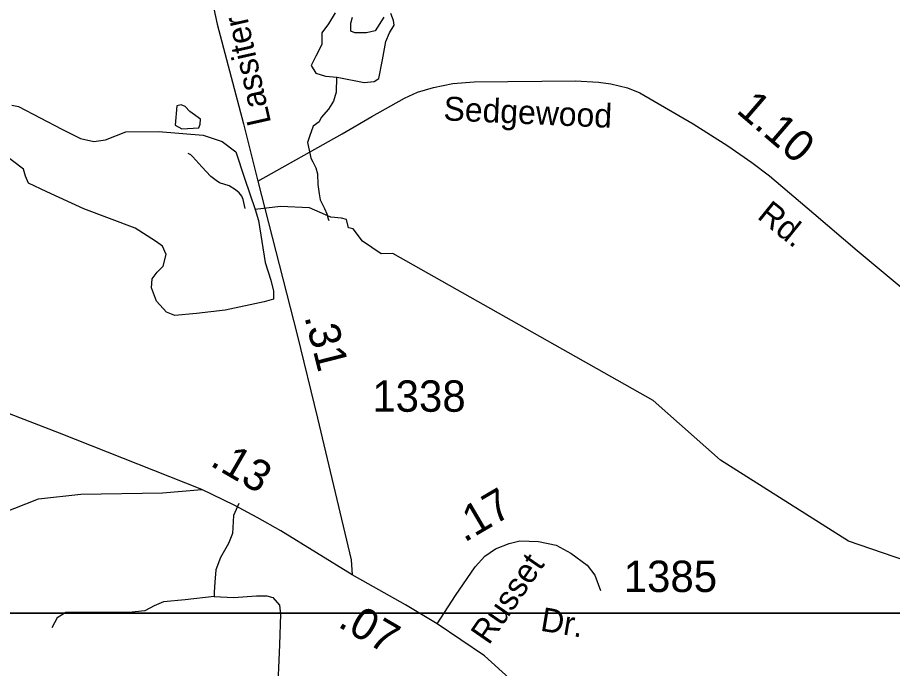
# Model space of a CAD drawing. Extents: x 2082433 to 2279600, y 546599 to 755198.
# Drawn here: x 2159193 to 2162677, y 630008 to 632601 of the extents above; entities that cross this region are included whole.
import ezdxf

# ---------------------------------------------------------------- set-up
doc = ezdxf.new("R2010")
doc.units = 0
for name, color, linetype in [('Exist Hydrographic Creek Single Shore', 7, 'Continuous'), ('Exist Hydrographic Misc Water Feature', 7, 'Continuous'), ('Exist Hydrographic Pond Over 1500 Sq Ft', 7, 'Continuous'), ('Exist Hydrographic Pond Under 1500 Sq Ft', 7, 'Continuous'), ('Exist Road Non-System Type 51', 7, 'Continuous'), ('Exist Road Secondary Mileage Hundredths English Label', 7, 'Continuous'), ('Exist Road Secondary Type 51 Attributed', 7, 'Continuous'), ('Exist Road Secondary Type 51 Label', 7, 'Continuous'), ('Exist Road Secondary Type 51 Number Label', 7, 'Continuous'), ('Map Preparation Inset Cut Line', 7, 'Continuous')]:
    doc.layers.add(name, color=color, linetype=linetype)

msp = doc.modelspace()

# ---------------------------------------------------------------- linework, layer by layer
at = {"layer": 'Exist Hydrographic Creek Single Shore'}
for points in [[(2160462.4, 632363.5), (2160461.4, 632303.2), (2160451.5, 632268.1), (2160430.5, 632235.8), (2160401.5, 632202.8), (2160393.3, 632184.9), (2160369.9, 632168.1), (2160355.3, 632126.9), (2160347.6, 632102.4), (2160358.4, 632053.8), (2160360.5, 632040.1), (2160368.3, 632026), (2160381, 632002.2), (2160386.7, 631978.2), (2160389, 631936.1), (2160393.3, 631898.1), (2160397.4, 631874.4), (2160403.3, 631864.2), (2160415.6, 631840.4), (2160423.8, 631818.5), (2160429.8, 631798.5), (2160431.8, 631792.5)], [(2163989.6, 629570.5), (2164033.4, 629545.6), (2163852.9, 629777.4), (2163750.7, 629894.3), (2163692.2, 629952.7), (2163596.6, 630033.7), (2163520.9, 630073.5), (2163102.6, 630309.8), (2162501.6, 630515.6), (2161991.7, 630837.5), (2161723.7, 631075.9), (2160686.7, 631661.1), (2160641.5, 631659.2), (2160567.1, 631709.8), (2160529.1, 631758.9), (2160510.9, 631763.1), (2160502.5, 631796.8), (2160482.8, 631801.1), (2160440.6, 631805.3), (2160355, 631843.2), (2160239.8, 631847.4), (2160138.6, 631836.2)]]:
    msp.add_lwpolyline(points, dxfattribs=at)
at = {"layer": 'Exist Hydrographic Misc Water Feature'}
msp.add_lwpolyline([(2160099.8, 631840.7), (2160091.2, 631876.5), (2160085.7, 631888.7), (2160075.2, 631902.4), (2160061.1, 631914.3), (2160035.3, 631930.3), (2159997.3, 631942.2), (2159983.2, 631952), (2159962.9, 631967.7), (2159926.6, 632005.6), (2159890.9, 632045.5), (2159882.3, 632053.2), (2159872.2, 632059.2)], dxfattribs=at)
at = {"layer": 'Exist Hydrographic Pond Over 1500 Sq Ft'}
for points in [[(2160458.2, 632620), (2160431.5, 632575), (2160404.8, 632539.9), (2160404.8, 632493.6), (2160380.9, 632447.2), (2160362.7, 632409.3), (2160380.9, 632378.4), (2160418.9, 632367.1), (2160465.2, 632362.9), (2160573.4, 632341.9), (2160612.7, 632346.1), (2160631, 632357.3), (2160646.4, 632431.8), (2160659.1, 632504.8), (2160674.5, 632539.9), (2160692.8, 632570.8), (2160690, 632589.1), (2160678.7, 632617.2)], [(2160652.1, 632601.7), (2160616.9, 632548.3), (2160581.8, 632539.9), (2160535.5, 632539.9), (2160520, 632546.9), (2160520, 632577.8), (2160527, 632601.7)], [(2159169.4, 632252), (2159196.1, 632246.3), (2159368.9, 632156.4), (2159443.3, 632118.5), (2159496.7, 632107.3), (2159543.1, 632112.9), (2159624.5, 632145.2), (2159754.5, 632146.6), (2159931.5, 632132.6), (2160007.3, 632107.3), (2160062.1, 632065.1), (2160097.2, 631961.2), (2160138.6, 631836.2), (2160152, 631792.6), (2160178.7, 631625.5), (2160201.1, 631555.2), (2160212.4, 631510.3), (2160212.4, 631479.4), (2160174.5, 631468.1), (2160019.9, 631435.8), (2159904.8, 631421.8), (2159819.1, 631413.4), (2159785.4, 631427.4), (2159746, 631471), (2159726.4, 631524.3), (2159729.2, 631559.5), (2159748.8, 631586.1), (2159772.7, 631610), (2159784, 631656.4), (2159769.9, 631690.1), (2159741.8, 631709.8), (2159661.8, 631761.7), (2159456.7, 631839), (2159309.2, 631906.4), (2159236.1, 631941.5), (2159224.9, 631968.2), (2159216.5, 631996.3), (2159123.8, 632066.5)]]:
    msp.add_lwpolyline(points, dxfattribs=at)
at = {"layer": 'Exist Hydrographic Pond Under 1500 Sq Ft'}
msp.add_lwpolyline([(2159827.5, 632249.1), (2159820.5, 632171.9), (2159847.2, 632157.8), (2159914.6, 632160.7), (2159920.2, 632176.1), (2159921.6, 632195.8), (2159879.5, 632226.7), (2159859.8, 632246.3), (2159844.4, 632253.4)], close=True, dxfattribs=at)
at = {"layer": 'Exist Road Non-System Type 51'}
for points in [[(2160074.5, 630665.3), (2160052.7, 630617.4), (2160048.3, 630545.4), (2160033.1, 630506.2), (2160000.4, 630449.5), (2159982.9, 630401.5), (2159978.6, 630351.4), (2159976.4, 630312.2), (2159976.4, 630294.7)], [(2159976.4, 630294.7), (2160052.7, 630290.4), (2160144.2, 630296.9), (2160185.7, 630296.9), (2160209.6, 630290.4), (2160235.8, 630259.8), (2160240.2, 630225), (2160235.8, 630102.9), (2160227.1, 629889.2)], [(2159976.4, 630294.7), (2159860.8, 630281.6), (2159773.6, 630272.9), (2159736.6, 630257.7), (2159699.5, 630238), (2159636.3, 630231.5), (2159385.6, 630231.5), (2159350.7, 630209.7), (2159328.9, 630170.5)]]:
    msp.add_lwpolyline(points, dxfattribs=at)
at = {"layer": 'Exist Road Secondary Type 51 Attributed'}
for points in [[(2160224, 634706.2), (2160164.4, 634619.2), (2160106, 634501.2), (2160011.9, 634281.9), (2159979.7, 634191.4), (2159943.9, 634080.5), (2159921.3, 633972.1), (2159910.6, 633855.3), (2159920.1, 633605), (2159932, 633254.7), (2159938, 633035.4), (2159945.1, 632825.6), (2159961.8, 632698.1), (2159988, 632574.2), (2160092.9, 632177.3), (2160150.2, 631949.2)], [(2160150.2, 631949.2), (2160485.9, 632136.8), (2160603.9, 632206.3), (2160733.2, 632279.3), (2160785.8, 632303.2), (2160849.4, 632321.5), (2160926.7, 632338.3), (2161011.6, 632344.7), (2161414.8, 632348.9), (2161506.1, 632343.3), (2161555.3, 632336.9), (2161622, 632320.1), (2161671.1, 632301.1), (2161884, 632176.8), (2162020.9, 632089.7), (2162116.8, 632023.7), (2162187.4, 631970.3), (2162363.3, 631820.7), (2162537.1, 631673.2), (2162775.9, 631473.8)], [(2160150.2, 631949.2), (2160306.2, 631337.1), (2160387.3, 631004.6), (2160521.9, 630440.9), (2160525.5, 630381.3)], [(2159927.2, 630721), (2159360, 630945), (2159059.6, 631060.6), (2158777.2, 631194.1), (2158630.6, 631283.5), (2158482.8, 631399.1)], [(2158746, 630475.5), (2159275.8, 630683.4), (2159444.7, 630702.8), (2159770.5, 630707.3), (2159927.2, 630721)], [(2160525.5, 630381.3), (2160241.9, 630556.5), (2160146.5, 630609), (2160055.9, 630659), (2159927.2, 630721)], [(2160864.2, 630185.7), (2160937.2, 630299.1), (2161015.7, 630413.5), (2161053.9, 630455), (2161096.4, 630484.4), (2161150.9, 630506.2), (2161193.4, 630516), (2161267, 630513.8), (2161337.8, 630498.6), (2161396.7, 630466.9), (2161461, 630420.1), (2161491.5, 630379.7), (2161514.4, 630318.7)], [(2160864.2, 630185.7), (2160737.8, 630261.2), (2160525.5, 630381.3)], [(2163130.8, 628213.4), (2163115, 628339.8), (2163090.4, 628401.2), (2163029, 628476.6), (2162715, 628657.3), (2162321.7, 628874.4), (2161799.5, 629210.1), (2161677.9, 629306.1), (2161609.2, 629378), (2161442.5, 629598.2), (2161244.6, 629866.3), (2161150.3, 629969.9), (2161052.2, 630058.2), (2160864.2, 630185.7)]]:
    msp.add_lwpolyline(points, dxfattribs=at)
at = {"layer": 'Map Preparation Inset Cut Line'}
for points in [[(2115667.4, 674476.7), (2179108.5, 674476.7), (2179108.5, 645771.4), (2163899.7, 645768.1), (2163899.7, 630228.2), (2103425.3, 630228.2), (2103425.3, 662094.1)], [(2125488.3, 630228.2), (2201171.6, 630228.2), (2201171.6, 601522.9), (2185962.8, 601519.6), (2185962.8, 585979.7), (2125488.3, 585979.7)]]:
    msp.add_lwpolyline(points, close=True, dxfattribs=at)

# ---------------------------------------------------------------- texts
at = {"layer": 'Exist Road Secondary Mileage Hundredths English Label'}
for s, rotation, p in [('1.10', 319.3374, (2162051.1, 632225.2)), ('.31', 284.2982, (2160334.4, 631409)), ('.13', 329.8904, (2159955, 630818.6)), ('.17', 30.4296, (2160972.2, 630508.1)), ('.07', 329.9161, (2160464, 630177.2))]:
    msp.add_text(s, height=125, rotation=rotation, dxfattribs=at).set_placement(p)
at = {"layer": 'Exist Road Secondary Type 51 Label'}
for s, rotation, p in [('Lassiter', 102.6631, (2160203, 632181.6)), ('Sedgewood', 357.4073, (2160887.9, 632191.5)), ('Rd.', 321.0638, (2162134.2, 631803.7)), ('Russet', 55.3338, (2161069.4, 630098.2)), ('Dr.', 350.6055, (2161271.5, 630158.9))]:
    msp.add_text(s, height=95, rotation=rotation, dxfattribs=at).set_placement(p)
at = {"layer": 'Exist Road Secondary Type 51 Number Label'}
for s, p in [('1338', (2160605.6, 631030.5)), ('1385', (2161606.8, 630312.6))]:
    msp.add_text(s, height=125, dxfattribs=at).set_placement(p)

doc.saveas('drawing.dxf')
